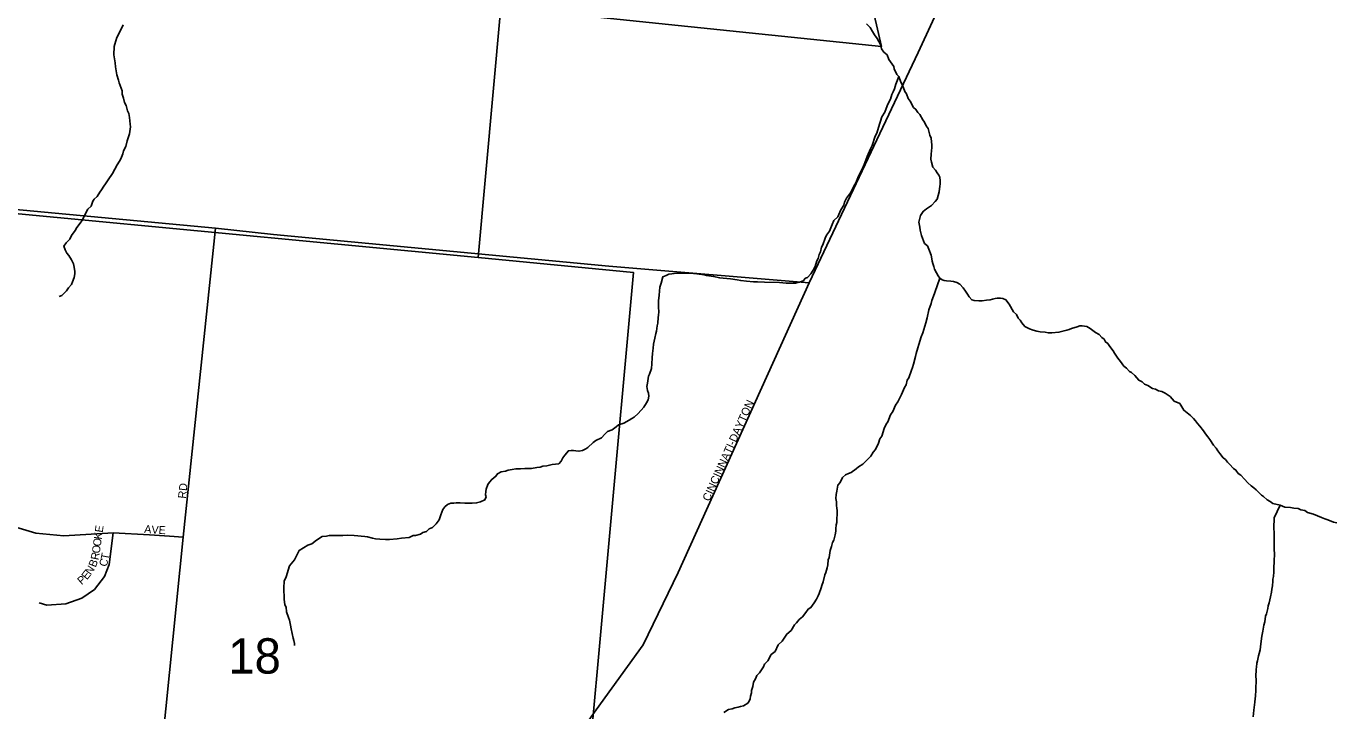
# Model space of a CAD drawing. Extents: x 1310247 to 1552180, y 377264 to 706493.
# Drawn here: x 1440716 to 1448897, y 533447 to 537725 of the extents above; entities that cross this region are included whole.
import ezdxf

# ---------------------------------------------------------------- set-up
doc = ezdxf.new("R2010")
doc.units = 0
for name, color, linetype in [('GM_X_City_Street', 7, 'Continuous'), ('GM_X_City_Street_Text', 7, 'Continuous'), ('GM_X_Corporation', 7, 'Continuous'), ('GM_X_Minor_River', 7, 'Continuous'), ('GM_X_Section', 7, 'Continuous'), ('GM_X_Section_Text', 7, 'Continuous')]:
    doc.layers.add(name, color=color, linetype=linetype)

msp = doc.modelspace()

# ---------------------------------------------------------------- linework, layer by layer
at = {"layer": 'GM_X_City_Street'}
for points in [[(1443058.6, 531812.5), (1443113.9, 531870.3), (1443394.5, 532222.3), (1443698.2, 532638.5), (1444277.1, 533453.6), (1444570.6, 533860), (1444789, 534310.3), (1445607, 536120.9), (1446288.8, 537560.9), (1446455.2, 537921.9), (1446669.1, 538415.5), (1446802.8, 538727.4), (1446812, 538749.7)], [(1435353.8, 537064.1), (1436489.6, 536961.8), (1437982.3, 536829.4), (1438848.5, 536747.1), (1441898.9, 536462.5)], [(1441426.6, 531867.9), (1441494.8, 532543.3), (1441566.3, 533252.2), (1441695.6, 534532.3), (1441898.9, 536462.5)], [(1441898.9, 536462.5), (1442260.8, 536422.5), (1444355.1, 536225.4), (1445607, 536120.9)], [(1440382.3, 534683.7), (1440552.7, 534622.5), (1440775.5, 534557), (1440950.3, 534539.5), (1441259.8, 534557.9), (1441487, 534545.4), (1441611.8, 534537.9), (1441695.6, 534532.3)], [(1440796.8, 534122), (1440845.5, 534107), (1440963.4, 534115.7), (1441063, 534150), (1441143.2, 534205.4), (1441204.2, 534286.4), (1441233, 534360.9), (1441259.8, 534557.9)]]:
    msp.add_lwpolyline(points, dxfattribs=at)
at = {"layer": 'GM_X_Corporation'}
for points in [[(1445987.1, 537905.2), (1446058.4, 537597.7), (1443660.1, 537846.3)], [(1443660.1, 537846.3), (1446058.4, 537597.7), (1445987.1, 537905.2)]]:
    msp.add_lwpolyline(points, dxfattribs=at)
at = {"layer": 'GM_X_Minor_River'}
for points in [[(1441321.3, 537734.2), (1441304.5, 537698.5), (1441281.6, 537654.8), (1441268.8, 537612.9), (1441264.4, 537596.9), (1441263.4, 537544.8), (1441270.5, 537496.5), (1441274, 537470.4), (1441281, 537420.1), (1441292.4, 537387.7), (1441296.1, 537371.6), (1441315.2, 537321.1), (1441314.8, 537301), (1441324.3, 537274.7), (1441329.8, 537248.5), (1441339.5, 537228.3), (1441348.9, 537196), (1441356.6, 537179.8), (1441362.1, 537153.6), (1441365.3, 537113.4), (1441366.9, 537095.3), (1441360.1, 537051.3), (1441347.2, 537009.4), (1441338.5, 536973.5), (1441323.9, 536945.7), (1441319.6, 536927.7), (1441306.9, 536895.9), (1441298.6, 536882), (1441284.1, 536858.2), (1441255, 536804.7), (1441228.2, 536765.1), (1441211.6, 536739.3), (1441201.3, 536725.5), (1441186.8, 536701.7), (1441176.5, 536687.9), (1441159.9, 536660.1), (1441139.6, 536644.5), (1441131.3, 536630.6), (1441120.7, 536600.7), (1441100.3, 536581), (1441085.7, 536553.3), (1441066.9, 536515.5), (1441052.4, 536493.7), (1441031.8, 536466.1), (1441021.5, 536448.2), (1440998.8, 536416.6), (1440988.4, 536394.7), (1440965.8, 536371.1), (1440951.4, 536349.3), (1440959, 536327.1), (1440968.6, 536306.8), (1440982.3, 536292.5), (1440997.8, 536264.1), (1441011.4, 536239.8), (1441015, 536219.6), (1441020.5, 536191.4), (1441020.2, 536177.4), (1441015.7, 536153.4), (1441005.2, 536127.5), (1440998.9, 536111.6), (1440980.4, 536089.9), (1440968, 536072.1), (1440937.4, 536042.6), (1440921.2, 536034.9)], [(1445965.2, 537738.6), (1445988.8, 537716.1), (1446002.4, 537691.7), (1446016, 537671.4), (1446031.6, 537647), (1446054.9, 537606.4), (1446058.4, 537582.2), (1446074, 537561.9), (1446093.8, 537545.4), (1446105.2, 537517.1), (1446124.7, 537486.6), (1446136.5, 537472.3), (1446138.2, 537458.2), (1446155.6, 537423.8), (1446167.3, 537409.5), (1446178.7, 537375.2), (1446190.3, 537356.9), (1446205.6, 537316.4), (1446215.3, 537302.2), (1446224.8, 537273.9), (1446238.5, 537255.6)], [(1446167.3, 537409.5), (1446148.3, 537361.7), (1446139.8, 537333.8), (1446131.4, 537313.9), (1446123, 537298), (1446114.4, 537268.1), (1446102, 537246.3), (1446093.6, 537226.4), (1446078.7, 537186.6), (1446060.2, 537158.9), (1446051.6, 537130.9), (1446047.2, 537113), (1446030.1, 537057.2), (1446019.7, 537037.3), (1446000.5, 536979.5), (1445990.1, 536957.6), (1445969.1, 536909.9), (1445954.3, 536870.1), (1445943.8, 536846.2), (1445925, 536806.5), (1445914.5, 536786.6), (1445897.7, 536746.8), (1445885.3, 536725), (1445864.4, 536683.3), (1445839.7, 536649.7), (1445827.2, 536625.9), (1445822.8, 536605.9), (1445804.2, 536576.2), (1445785.3, 536534.4), (1445760.8, 536510.8), (1445750.3, 536485), (1445733.4, 536443.2), (1445714.9, 536419.5), (1445706.5, 536399.6), (1445691.6, 536357.8), (1445683.3, 536343.9), (1445678.8, 536313.9), (1445670.4, 536298), (1445663.9, 536274), (1445655.6, 536258.2), (1445644.9, 536222.2), (1445632.4, 536200.4), (1445617.9, 536176.6), (1445597.5, 536155), (1445583.3, 536149.3), (1445569, 536133.5), (1445546.8, 536125.9), (1445522.6, 536118.4), (1445462.4, 536119.6), (1445422.4, 536122.4), (1445328.2, 536124.3), (1445284.1, 536127.2), (1445260.1, 536127.7), (1445216, 536130.6), (1445180, 536135.3), (1445158, 536139.8), (1445116.1, 536146.7), (1445070, 536149.6), (1445048, 536152.1), (1445010.1, 536160.9), (1444994.1, 536163.2), (1444966.1, 536167.8), (1444950.1, 536170.1), (1444906.1, 536177), (1444864.1, 536181.9), (1444842.1, 536182.3), (1444807.9, 536181), (1444779.9, 536181.6), (1444749.7, 536178.2), (1444729.6, 536174.6), (1444713.4, 536166.9), (1444693.2, 536159.2), (1444682.4, 536119.3), (1444673.9, 536093.4), (1444668.9, 536043.4), (1444666.2, 536009.3), (1444665.5, 535969.2), (1444666.9, 535939.1), (1444666.5, 535919), (1444664.2, 535905), (1444661.5, 535869), (1444657.2, 535853), (1444652.5, 535819), (1444648.2, 535805), (1444643.6, 535775), (1444639.3, 535757), (1444634.9, 535737.1), (1444632.4, 535713), (1444627.7, 535679), (1444625.2, 535653), (1444624.5, 535614.9), (1444621.9, 535584.8), (1444609.2, 535551), (1444602.9, 535537.1), (1444596.1, 535495.1), (1444593.6, 535473), (1444597.2, 535448.9), (1444602.9, 535430.7), (1444604.5, 535412.6), (1444602.1, 535390.6), (1444591.7, 535370.7)], [(1446238.5, 537255.6), (1446257.8, 537217.1), (1446273.6, 537204.7), (1446285.2, 537184.4), (1446299, 537172.1), (1446316.4, 537139.6), (1446328.2, 537125.3), (1446337.8, 537103.1), (1446349.5, 537084.8), (1446360.7, 537044.4), (1446368.3, 537024.2), (1446373.5, 536982), (1446373.2, 536965.9), (1446368.4, 536925.9), (1446367.8, 536893.8), (1446371.5, 536875.7), (1446378.8, 536843.4), (1446396.5, 536825), (1446406.2, 536808.8), (1446418, 536794.5), (1446423.7, 536780.3), (1446425.3, 536758.2), (1446424.9, 536738.2), (1446422.6, 536724.2), (1446420, 536690.1), (1446413.5, 536666.2), (1446407, 536644.2), (1446394.7, 536628.4), (1446370.2, 536604.8), (1446339.7, 536583.4), (1446319.3, 536567.8), (1446302.8, 536542), (1446291.9, 536500.1), (1446297.4, 536469.9), (1446301, 536449.8), (1446308.4, 536417.5), (1446327.5, 536366.9), (1446345.2, 536352.5), (1446354.9, 536332.3), (1446368.1, 536293.9), (1446373.7, 536271.7), (1446375.4, 536255.6), (1446379.1, 536241.5), (1446386.8, 536223.3), (1446390.5, 536207.2), (1446402.1, 536182.8), (1446413.7, 536164.5), (1446423.5, 536150.3), (1446437.3, 536140), (1446451.3, 536135.7), (1446465.3, 536133.4), (1446491.3, 536130.9), (1446509.3, 536128.5), (1446529.3, 536124.1), (1446549.1, 536113.7), (1446568.7, 536089.2), (1446584.3, 536068.8), (1446596, 536050.5), (1446605.7, 536034.2), (1446623.4, 536015.8), (1446637.3, 536011.5), (1446667.4, 536008.9), (1446687.4, 536008.5), (1446715.5, 536012), (1446737.7, 536015.5), (1446751.8, 536019.3), (1446767.9, 536022.9), (1446782, 536024.7), (1446802, 536026.3), (1446816, 536024), (1446835.9, 536015.5), (1446855.4, 535987.1), (1446882.6, 535940.4), (1446902.3, 535923.9), (1446911.9, 535899.6), (1446925.7, 535887.3), (1446935.4, 535871.1), (1446955, 535848.6), (1446982.8, 535834), (1447006.7, 535825.5), (1447028.6, 535819), (1447050.6, 535814.6), (1447080.6, 535811.9), (1447100.6, 535809.5), (1447122.7, 535809.1), (1447166.8, 535812.2), (1447199.1, 535821.6), (1447217.2, 535825.2), (1447231.3, 535829), (1447245.5, 535834.7), (1447281.8, 535846), (1447297.9, 535851.7), (1447312, 535853.4), (1447342, 535848.8), (1447361.8, 535836.3), (1447395.4, 535811.6), (1447419.2, 535799.1), (1447434.9, 535778.7), (1447450.7, 535768.3), (1447458.4, 535752.1), (1447472.3, 535741.8)], [(1446423.5, 536150.3), (1446391.7, 536060.7), (1446383.2, 536036.8), (1446372.7, 536010.9), (1446368.3, 535992.9), (1446355.5, 535953), (1446344.5, 535903.1), (1446335.8, 535871.2), (1446316.6, 535809.4), (1446306.1, 535783.5), (1446293.1, 535735.6), (1446286.7, 535715.7), (1446276, 535679.8), (1446271.6, 535659.8), (1446258.6, 535611.9), (1446252.2, 535591.9), (1446245.9, 535576), (1446228.9, 535528.2), (1446218.6, 535512.4), (1446212, 535484.4), (1446201.6, 535466.6), (1446184.8, 535422.8), (1446161.8, 535377.1), (1446145.4, 535357.3), (1446130.6, 535317.5), (1446114.1, 535295.8), (1446099.2, 535251.9), (1446088.9, 535238.1), (1446076.3, 535210.2), (1446061.4, 535162.4), (1446049.1, 535146.6), (1446040.5, 535118.7), (1446021.7, 535078.9), (1446007.3, 535063.2), (1445992.8, 535037.4), (1445941.7, 534988.2), (1445915.3, 534970.7), (1445901, 534959), (1445868.5, 534935.5), (1445852.3, 534929.9), (1445834.1, 534922.2), (1445815.8, 534904.5), (1445801.1, 534872.7), (1445786.8, 534856.9), (1445780, 534818.9), (1445775.6, 534799), (1445773.1, 534772.9), (1445776.7, 534752.8), (1445778.3, 534728.7), (1445779.9, 534712.6), (1445781.7, 534698.5), (1445780.2, 534624.3), (1445775.9, 534608.3), (1445773.4, 534584.3), (1445773.2, 534570.3), (1445768.7, 534546.3), (1445762, 534512.3), (1445753.7, 534498.4), (1445747.2, 534472.5), (1445738.7, 534448.5), (1445731.9, 534404.5), (1445725.6, 534390.6), (1445722.9, 534358.6), (1445718.6, 534340.6), (1445712, 534310.6), (1445705.7, 534296.7), (1445694.8, 534252.8), (1445686.3, 534228.9), (1445682.1, 534214.9), (1445669.3, 534179.1), (1445663, 534165.1), (1445652.6, 534145.3), (1445638.1, 534121.5), (1445617.5, 534091.8), (1445601.3, 534082.1), (1445586.8, 534060.3), (1445564.3, 534034.7), (1445543.9, 534017), (1445527.4, 533997.3), (1445515.1, 533983.5), (1445494.4, 533947.8), (1445467.9, 533926.3), (1445439, 533882.7), (1445412.5, 533859.2), (1445393.6, 533817.4), (1445369.2, 533797.8), (1445348.4, 533760.1), (1445327.9, 533738.5), (1445321.6, 533722.5), (1445296.8, 533684.9), (1445280.4, 533667.2), (1445272, 533647.3), (1445259.6, 533625.5), (1445255.1, 533599.5), (1445246.5, 533573.5), (1445246.3, 533559.5), (1445239.8, 533537.6), (1445237.5, 533521.5), (1445233.2, 533507.6), (1445222.9, 533493.8), (1445196.6, 533478.2)], [(1447472.3, 535741.8), (1447485.9, 535723.5), (1447505.5, 535697), (1447515.2, 535680.8), (1447534.6, 535650.3), (1447552.3, 535629.8), (1447571.8, 535601.3), (1447589.6, 535586.9), (1447607.2, 535566.5), (1447621.1, 535560.2), (1447640.8, 535541.8), (1447666.3, 535513.2), (1447688.2, 535502.7), (1447701.9, 535488.3), (1447721.8, 535479.9), (1447751.5, 535461.3), (1447771.5, 535456.8), (1447789.3, 535446.4), (1447809.3, 535442), (1447831.2, 535431.5), (1447862.8, 535410.8), (1447886.3, 535382.3), (1447922.2, 535367.5), (1447947.4, 535324.9), (1447988.9, 535291.9), (1448008.5, 535273.4), (1448020.3, 535259.2), (1448032, 535242.9), (1448047.7, 535224.5), (1448071.2, 535195.9), (1448082.9, 535177.6), (1448096.6, 535159.3), (1448110.3, 535143), (1448133.6, 535106.4), (1448149.3, 535088), (1448159, 535071.8), (1448172.7, 535055.4), (1448194.2, 535026.9), (1448208.1, 535016.6), (1448219.8, 535000.3), (1448233.6, 534988), (1448257.1, 534961.4), (1448273, 534951), (1448286.6, 534930.7), (1448304.4, 534918.3), (1448326, 534893.8), (1448347.6, 534871.3), (1448367.3, 534852.8), (1448385.1, 534840.4), (1448398.9, 534828.1), (1448420.6, 534807.6), (1448432.3, 534793.3), (1448446.2, 534785), (1448467.9, 534764.5), (1448487.7, 534754.1), (1448503.5, 534741.7), (1448549.5, 534732.7), (1448579.3, 534720.1), (1448613.3, 534717.4), (1448635.3, 534712.9), (1448661.3, 534710.4), (1448679.2, 534702), (1448703.2, 534697.5), (1448721, 534685.1), (1448756.9, 534676.4), (1448782.8, 534665.8), (1448806.6, 534655.3), (1448828.5, 534646.8), (1448846.4, 534640.4), (1448882.2, 534625.7), (1448904.2, 534621.2)], [(1444591.7, 535370.7), (1444575.1, 535345), (1444538.2, 535303.6), (1444513.7, 535282), (1444499.6, 535274.3), (1444483.3, 535262.6), (1444448.9, 535245.2), (1444416.6, 535233.8), (1444400.3, 535222.1), (1444375.8, 535202.5), (1444347.5, 535191.1), (1444331.2, 535175.4), (1444308.7, 535151.7), (1444274.3, 535136.4), (1444258, 535122.7), (1444225.3, 535091.2), (1444211.1, 535083.5), (1444190.9, 535073.9), (1444168.7, 535068.3), (1444148.7, 535070.7), (1444134.7, 535073), (1444120.7, 535073.3), (1444102.6, 535071.6), (1444080, 535044), (1444067.7, 535028.2), (1444057.2, 535006.3), (1444042.9, 534990.6), (1444000.7, 534985.4), (1443968.4, 534978), (1443942.3, 534974.6), (1443926.2, 534968.9), (1443906.1, 534967.3), (1443871.9, 534961.9), (1443849.8, 534960.4), (1443829.8, 534960.8), (1443803.7, 534959.3), (1443773.6, 534957.9), (1443751.4, 534954.3), (1443727.3, 534950.8), (1443709.1, 534945.2), (1443683, 534939.7), (1443660.7, 534928.1), (1443650.4, 534912.2), (1443623.9, 534892.7), (1443609.5, 534874.9), (1443599.2, 534861.1), (1443588.6, 534831.2), (1443586.4, 534817.2), (1443586, 534797.2), (1443589.7, 534783), (1443581.3, 534765.1), (1443553, 534751.7), (1443528.8, 534746.1), (1443500.7, 534744.7), (1443484.7, 534745), (1443456.6, 534743.6), (1443426.6, 534746.2), (1443402.5, 534746.7), (1443386.4, 534745), (1443368.4, 534743.4), (1443348.2, 534735.8), (1443331.9, 534722), (1443319.5, 534704.2), (1443306.8, 534672.4), (1443296.2, 534640.5), (1443277.6, 534614.8), (1443253.2, 534593.2), (1443232.9, 534583.6), (1443216.6, 534567.8), (1443194.4, 534560.3), (1443178.1, 534550.6), (1443147.9, 534543.2), (1443133.8, 534541.4), (1443107.6, 534529.9), (1443059.3, 534524.9), (1443033.2, 534521.4), (1442985, 534516.3), (1442960.9, 534516.8), (1442924.9, 534519.6), (1442896.9, 534522.2), (1442878.9, 534526.5), (1442847, 534533.2), (1442831, 534535.5), (1442764.9, 534542.9), (1442724.8, 534543.7), (1442694.7, 534542.3), (1442664.7, 534542.9), (1442638.6, 534541.4), (1442608.5, 534542), (1442592.4, 534538.3), (1442564.3, 534536.9), (1442529.8, 534513.5), (1442499.2, 534490.1), (1442475, 534482.5), (1442448.6, 534465), (1442420.2, 534449.5), (1442391, 534389.9), (1442360.2, 534352.4), (1442340.8, 534284.6), (1442328.3, 534256.7), (1442325.4, 534214.6)], [(1448549.5, 534732.7), (1448511.8, 534653.2), (1448510.6, 534589), (1448512, 534558.9), (1448511.6, 534538.9), (1448512.4, 534476.6), (1448512, 534456.6), (1448513.4, 534426.4), (1448512.6, 534384.3), (1448509.7, 534336.2), (1448509.3, 534316.2), (1448506.7, 534286.1), (1448504.4, 534270.1), (1448504.1, 534256.1), (1448501.6, 534228), (1448497.1, 534206), (1448494.8, 534188), (1448488.2, 534158.1), (1448481.5, 534122.1), (1448475.1, 534102.1), (1448472.7, 534086.1), (1448464.1, 534052.2), (1448457.8, 534038.3), (1448453.1, 534002.2), (1448446.7, 533982.3), (1448441.9, 533944.3), (1448435.3, 533912.3), (1448428.3, 533864.3), (1448423.6, 533828.3), (1448417.2, 533804.3), (1448414.9, 533790.3), (1448408.2, 533758.3), (1448404, 533744.4), (1448401.5, 533720.3), (1448399.2, 533706.3), (1448398.3, 533658.2), (1448400, 533644.1), (1448399.5, 533618), (1448397.2, 533604), (1448396.7, 533575.9), (1448395.9, 533537.8), (1448393.7, 533523.8), (1448391.2, 533499.8), (1448384.3, 533451.8), (1448381.4, 533409.7)], [(1442325.4, 534214.6), (1442325.1, 534196.6), (1442326.4, 534162.5), (1442328.1, 534144.4), (1442331.4, 534108.2), (1442339.2, 534094), (1442342.6, 534065.8), (1442353.9, 534029.4), (1442361.6, 534013.2), (1442367.1, 533983), (1442370.6, 533958.9), (1442378.1, 533930.6), (1442383.5, 533900.4), (1442387.3, 533886.3), (1442390.9, 533868.2), (1442392.6, 533854.1)], [(1445196.6, 533478.2), (1445178.4, 533474.6), (1445164.3, 533468.8), (1445142.2, 533465.3), (1445126, 533459.6), (1445103.8, 533454), (1445073.4, 533436.6)]]:
    msp.add_lwpolyline(points, dxfattribs=at)
at = {"layer": 'GM_X_Section'}
for points in [[(1438533.7, 542737.2), (1439278.6, 542680.5), (1441723.3, 542627.3), (1444099.9, 542469.5), (1443539.4, 536279.3), (1439154.1, 536695.5), (1438084.1, 536803.1)], [(1439154.1, 536695.5), (1443539.4, 536279.3), (1444509.4, 536185.8), (1444041.9, 531037.6), (1438704.1, 531504)]]:
    msp.add_lwpolyline(points, close=True, dxfattribs=at)

# ---------------------------------------------------------------- texts
at = {"layer": 'GM_X_City_Street_Text'}
for s, rotation, p in [('CINCINNATI-DAYTON', 65.75414, (1444983.3, 534751.9)), ('RD', 83.99458, (1441713.4, 534771)), ('E', 81.87182, (1441193.4, 534558.4)), ('A', 354.28614, (1441451.4, 534559.3)), ('V', 356.85728, (1441497.6, 534554.8)), ('E', 357.27118, (1441542, 534552.3)), ('O', 81.87453, (1441181, 534471.3)), ('K', 81.86371, (1441187.2, 534514.9)), ('R', 78.79487, (1441166.6, 534386)), ('O', 81.94221, (1441174.8, 534427.7)), ('T', 79.13771, (1441229.8, 534386.8)), ('E', 52.27496, (1441095.7, 534262)), ('N', 55.71596, (1441119.2, 534292.5)), ('B', 68.96373, (1441149.8, 534340)), ('C', 73.23562, (1441217, 534343.4)), ('P', 40.93916, (1441061.7, 534231.1))]:
    msp.add_text(s, height=50, rotation=rotation, dxfattribs=at).set_placement(p)
at = {"layer": 'GM_X_Section_Text'}
msp.add_text('18', height=221, rotation=0.00001, dxfattribs=at).set_placement((1441977.9, 533679.1))

doc.saveas('drawing.dxf')
